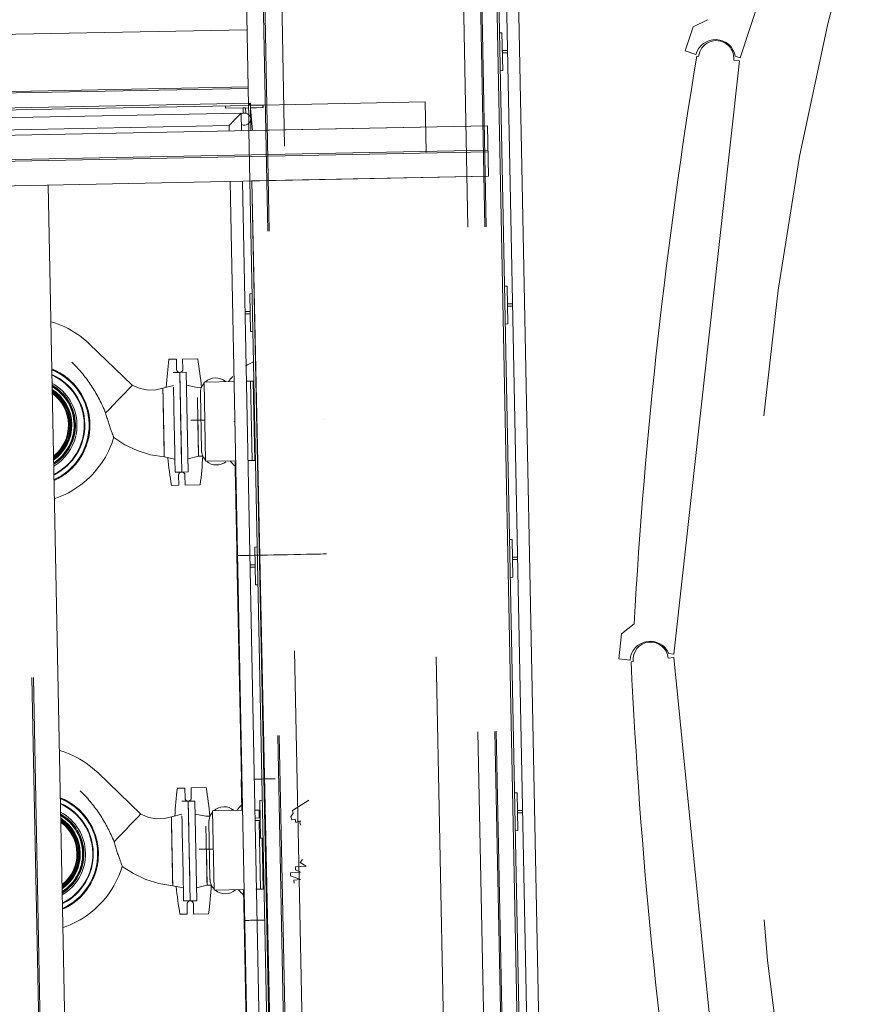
# Model space of a CAD drawing. Header units: metres. Extents: x 135583 to 135939, y 457896 to 458258.
# Tile 424 of 599: x 135741.34 to 135744.64, y 458035.78 to 458039.69. Entities that reach past the tile are written whole.
import ezdxf

# ---------------------------------------------------------------- set-up
doc = ezdxf.new("R2010")
doc.units = ezdxf.units.M
doc.linetypes.add('Hidden', pattern=[4, 2, -2])
doc.layers.add('NIEUWE INSTALLATIE', color=250, linetype='Continuous', lineweight=0)

msp = doc.modelspace()

# ---------------------------------------------------------------- linework, layer by layer
at = {"layer": 'NIEUWE INSTALLATIE'}
for p, q in [((135744.1925842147, 458039.5344351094), (135744.9356471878, 458041.7807239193)), ((135743.3252312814, 458034.8741206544), (135743.2058943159, 458040.9114695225)), ((135743.2058943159, 458040.9114695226), (135743.3252312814, 458034.8741206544)), ((135743.3333878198, 458034.8662803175), (135743.2139463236, 458040.9089174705)), ((135743.2441916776, 458040.8993313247), (135743.3640258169, 458034.8368300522)), ((135743.4132709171, 458034.7894940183), (135743.2928056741, 458040.8839233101)), ((135744.063376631, 458039.685138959), (135744.0065208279, 458039.6565484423)), ((135744.0065208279, 458039.6565484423), (135743.9751149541, 458039.5616080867)), ((135743.2491834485, 458039.6331949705), (135743.2391854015, 458039.6329973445)), ((135743.2521478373, 458039.4832242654), (135743.2491834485, 458039.6331949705)), ((135743.271086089, 458039.5636142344), (135743.2505668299, 458039.5632086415)), ((135743.2505668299, 458039.5632086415), (135743.2507644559, 458039.5532105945)), ((135743.9751149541, 458039.5616080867), (135744.0178381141, 458039.5474754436)), ((135743.2507644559, 458039.5532105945), (135743.271283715, 458039.5536161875)), ((135743.9300485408, 458037.1701785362), (135744.1898441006, 458039.5218720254)), ((135744.0283266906, 458039.539715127), (135744.020872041, 458039.5405386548)), ((135744.1898441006, 458039.5218720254), (135744.1674801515, 458039.5243426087)), ((135744.1735961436, 458039.5407162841), (135744.1925842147, 458039.5344351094)), ((135743.2421497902, 458039.4830266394), (135743.2521478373, 458039.4832242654)), ((135742.2524917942, 458039.3537954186), (135740.2198888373, 458039.3136180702)), ((135740.2200469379, 458039.3056196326), (135742.2446514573, 458039.3456388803)), ((135740.2206570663, 458039.3136332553), (135742.2524917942, 458039.3537954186)), ((135742.1532109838, 458039.3438127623), (135742.1534086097, 458039.3338147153)), ((135742.1534086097, 458039.3338147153), (135742.244849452, 458039.3356221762)), ((135742.2333929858, 458039.3353957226), (135742.2233949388, 458039.3351980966)), ((135742.2233949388, 458039.3351980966), (135742.2238005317, 458039.3146788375)), ((135742.2337985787, 458039.3148764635), (135742.2333929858, 458039.3353957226)), ((135742.2524917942, 458039.3537954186), (135742.2446514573, 458039.3456388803)), ((135742.2446514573, 458039.3456388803), (135742.2454215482, 458039.306679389)), ((135742.2524917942, 458039.3537954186), (135742.2526502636, 458039.3457783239)), ((135742.254626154, 458039.2458165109), (135742.2524917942, 458039.3537954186)), ((135742.2526502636, 458039.3457783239), (135742.3031816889, 458039.3467771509)), ((135742.3031816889, 458039.346777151), (135742.2526502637, 458039.345778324)), ((135742.2528478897, 458039.335780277), (135742.3033793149, 458039.336779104)), ((135742.3009619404, 458039.3367313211), (135742.2528867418, 458039.3338147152)), ((135742.2528867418, 458039.3338147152), (135742.2599677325, 458039.2459220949)), ((135742.3031816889, 458039.3467771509), (135742.3009619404, 458039.3367313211)), ((135742.3033793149, 458039.336779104), (135742.3031816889, 458039.346777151)), ((135742.2152011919, 458039.3150008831), (135740.2206408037, 458039.2755755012)), ((135742.2165835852, 458039.2450645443), (135742.2152011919, 458039.3150008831)), ((135740.0020661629, 458039.2012913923), (135743.1914431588, 458039.2643340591)), ((135740.221595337, 458039.2272849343), (135742.1678651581, 458039.2657557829)), ((135742.1678651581, 458039.2657557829), (135742.1682930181, 458039.2441100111)), ((135742.2459496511, 458039.2799622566), (135742.2466277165, 458039.2456584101)), ((135742.2599677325, 458039.2459220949), (135743.1914431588, 458039.264334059)), ((135743.1914431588, 458039.264334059), (135743.1953956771, 458039.0643731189)), ((135743.1914431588, 458039.2643340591), (135743.1953956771, 458039.0643731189)), ((135743.1953956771, 458039.0643731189), (135740.0060186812, 458039.0013304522)), ((135743.1953956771, 458039.0643731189), (135742.2585786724, 458039.0458555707)), ((135741.450736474, 458039.0298873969), (135741.5287987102, 458035.0806588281)), ((135742.1722455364, 458039.044149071), (135742.2503077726, 458035.0949205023)), ((135742.2985983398, 458035.0958750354), (135742.2205361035, 458039.0451036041)), ((135742.2505802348, 458039.04569747), (135742.3286424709, 458035.0964689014)), ((135742.2585786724, 458039.0458555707), (135742.3414234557, 458035.096721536)), ((135742.3366409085, 458035.0966270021), (135742.2585786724, 458039.0458555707)), ((135743.2690304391, 458038.6291204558), (135743.2590323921, 458038.6289228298)), ((135743.2719948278, 458038.4791497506), (135743.2690304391, 458038.6291204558)), ((135742.2593838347, 458038.5993723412), (135742.2493857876, 458038.5991747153)), ((135742.2493857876, 458038.5991747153), (135742.2523501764, 458038.4492040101)), ((135743.2909330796, 458038.5595397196), (135743.2704138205, 458038.5591341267)), ((135743.2704138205, 458038.5591341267), (135743.2706114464, 458038.5491360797)), ((135743.2706114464, 458038.5491360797), (135743.2911307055, 458038.5495416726)), ((135742.250769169, 458038.5291883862), (135742.2302499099, 458038.5287827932)), ((135742.2304475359, 458038.5187847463), (135742.250966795, 458038.5191903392)), ((135742.250966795, 458038.5191903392), (135742.250769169, 458038.5291883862)), ((135743.2619967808, 458038.4789521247), (135743.2719948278, 458038.4791497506)), ((135742.2523501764, 458038.4492040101), (135742.2623482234, 458038.4494016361)), ((135741.7843510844, 458038.2362030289), (135741.6135344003, 458038.4003977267)), ((135741.9588094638, 458038.3395647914), (135741.9295310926, 458038.3389860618)), ((135741.9595999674, 458038.2995726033), (135741.9588094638, 458038.3395647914)), ((135742.0433917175, 458038.3412366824), (135741.9838045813, 458038.3400588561)), ((135741.9838045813, 458038.3400588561), (135741.984595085, 458038.300066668)), ((135741.9723445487, 458038.2873225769), (135741.9463496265, 458038.2868087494)), ((135741.9983394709, 458038.2878364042), (135741.9723445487, 458038.2873225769)), ((135741.9723445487, 458038.2873225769), (135741.9801507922, 458037.8923987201)), ((135742.0061457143, 458037.8929125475), (135741.9983394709, 458038.2878364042)), ((135741.9473674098, 458038.2353183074), (135741.905563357, 458038.224990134)), ((135742.0415367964, 458038.2276778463), (135741.9993572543, 458038.2363459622)), ((135742.0686262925, 458038.248717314), (135742.1892892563, 458038.2511023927)), ((135742.0686262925, 458038.248717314), (135742.0748317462, 458037.9347786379)), ((135742.2353896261, 458038.2520136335), (135742.2530902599, 458038.2523635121)), ((135742.2530902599, 458038.2523635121), (135742.2630883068, 458038.2525611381)), ((135742.2530902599, 458038.2523635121), (135742.2592957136, 458037.938424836)), ((135742.2630883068, 458038.2525611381), (135742.2692937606, 458037.938622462)), ((135741.9056674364, 458038.2197246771), (135741.9059248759, 458038.2067006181)), ((135742.0590865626, 458038.228024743), (135742.0415367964, 458038.2276778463)), ((135742.0540087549, 458038.2039196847), (135742.058455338, 458037.978963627)), ((135741.9064944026, 458038.1778878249), (135741.9066677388, 458038.1691186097)), ((135742.0161715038, 458038.0975680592), (135742.071613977, 458038.0975680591)), ((135742.0442343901, 458038.0912045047), (135742.0469319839, 458037.954731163)), ((135741.9091950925, 458038.0412578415), (135741.9093815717, 458038.0318237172)), ((135741.9101684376, 458037.9920155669), (135741.9103966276, 458037.9804712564)), ((135741.9105970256, 458037.9703329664), (135741.9108544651, 458037.9573089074)), ((135741.9108664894, 458037.9567005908), (135741.9109585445, 458037.9520434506)), ((135741.9109585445, 458037.9520434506), (135741.9531380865, 458037.9433753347)), ((135742.005127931, 458037.9444029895), (135742.0469319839, 458037.954731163)), ((135742.0469319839, 458037.954731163), (135742.0644817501, 458037.9550780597)), ((135742.195663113, 458037.9371670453), (135742.0748317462, 458037.9347786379)), ((135742.2592957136, 458037.938424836), (135742.2415950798, 458037.9380749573)), ((135742.2692937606, 458037.938622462), (135742.2592957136, 458037.938424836)), ((135741.9541558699, 458037.8918848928), (135741.9801507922, 458037.8923987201)), ((135741.9686907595, 458037.8396624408), (135741.9679002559, 458037.8796546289)), ((135741.9801507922, 458037.8923987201), (135742.0061457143, 458037.8929125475)), ((135741.9928953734, 458037.8801486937), (135741.993685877, 458037.8401565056)), ((135742.1924991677, 458037.9010233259), (135742.1956342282, 458037.7371512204)), ((135741.9394123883, 458037.8390837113), (135741.9686907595, 458037.8396624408)), ((135741.993685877, 458037.8401565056), (135742.0532730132, 458037.8413343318)), ((135743.2888774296, 458037.6250459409), (135743.2788793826, 458037.6248483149)), ((135743.2918418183, 458037.4750752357), (135743.2888774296, 458037.6250459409)), ((135742.2792308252, 458037.5952978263), (135742.2692327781, 458037.5951002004)), ((135742.2692327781, 458037.5951002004), (135742.2721971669, 458037.4451294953)), ((135742.1989475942, 458037.5607584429), (135742.2164789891, 458036.6738316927)), ((135743.3107800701, 458037.5554652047), (135743.290260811, 458037.5550596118)), ((135743.290260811, 458037.5550596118), (135743.2904584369, 458037.5450615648)), ((135743.2904584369, 458037.5450615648), (135743.310977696, 458037.5454671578)), ((135742.2706161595, 458037.5251138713), (135742.2500969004, 458037.5247082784)), ((135742.2502945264, 458037.5147102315), (135742.2708137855, 458037.5151158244)), ((135742.2708137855, 458037.5151158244), (135742.2706161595, 458037.5251138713)), ((135743.2818437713, 458037.4748776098), (135743.2918418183, 458037.4750752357)), ((135742.2721971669, 458037.4451294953), (135742.2821952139, 458037.4453271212)), ((135743.7723313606, 458037.290725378), (135743.7226622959, 458037.2509386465)), ((135743.7226622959, 458037.2509386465), (135743.7116819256, 458037.1515433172)), ((135743.7116819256, 458037.1515433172), (135743.7564098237, 458037.1466021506)), ((135743.7682826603, 458037.1411921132), (135743.7608196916, 458037.1404477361)), ((135743.9299803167, 458037.1573202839), (135743.9075914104, 458037.1550871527)), ((135743.9101694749, 458037.1723746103), (135743.9300485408, 458037.1701785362)), ((135744.1648064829, 458034.8030024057), (135743.9299803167, 458037.1573202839)), ((135741.8179474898, 458036.5365350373), (135741.6471308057, 458036.7007297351)), ((135742.2162790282, 458036.6738277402), (135742.2186999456, 458036.5513516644)), ((135741.9924058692, 458036.6398967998), (135741.963127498, 458036.6393180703)), ((135741.9931963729, 458036.5999046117), (135741.9924058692, 458036.6398967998)), ((135742.0769881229, 458036.6415686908), (135742.0174009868, 458036.6403908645)), ((135742.0174009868, 458036.6403908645), (135742.0181914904, 458036.6003986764)), ((135742.2990778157, 458036.5912233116), (135742.2890797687, 458036.5910256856)), ((135742.2890797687, 458036.5910256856), (135742.2920441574, 458036.4410549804)), ((135742.4190378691, 458036.551395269), (135742.4835605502, 458036.592254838)), ((135743.3087244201, 458036.6209714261), (135743.2987263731, 458036.6207738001)), ((135743.3116888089, 458036.4710007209), (135743.3087244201, 458036.6209714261)), ((135742.0059409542, 458036.5876545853), (135741.9799460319, 458036.5871407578)), ((135742.0319358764, 458036.5881684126), (135742.0059409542, 458036.5876545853)), ((135742.0059409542, 458036.5876545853), (135742.0137471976, 458036.1927307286)), ((135742.0397421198, 458036.193244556), (135742.0319358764, 458036.5881684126)), ((135742.102222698, 458036.5490493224), (135742.2223409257, 458036.5514236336)), ((135742.2680541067, 458036.552327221), (135742.2866866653, 458036.5526955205)), ((135742.2866866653, 458036.5526955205), (135742.2873291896, 458036.5201897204)), ((135742.421773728, 458036.53888695), (135742.4190378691, 458036.551395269)), ((135743.3306270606, 458036.5513906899), (135743.3101078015, 458036.550985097)), ((135743.3101078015, 458036.550985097), (135743.3103054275, 458036.54098705)), ((135741.9809638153, 458036.5356503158), (135741.9391597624, 458036.5253221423)), ((135741.9392638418, 458036.5200566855), (135741.9395212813, 458036.5070326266)), ((135742.0751332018, 458036.5280098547), (135742.0329536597, 458036.5366779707)), ((135742.0926829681, 458036.5283567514), (135742.0751332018, 458036.5280098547)), ((135742.102222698, 458036.5490493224), (135742.1084281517, 458036.2351106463)), ((135742.2904631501, 458036.5210393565), (135742.2699438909, 458036.5206337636)), ((135742.290660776, 458036.5110413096), (135742.2904631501, 458036.5210393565)), ((135742.4129423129, 458036.5275795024), (135742.421773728, 458036.53888695)), ((135742.4170188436, 458036.5131492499), (135742.4129423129, 458036.5275795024)), ((135742.4297940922, 458036.5163388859), (135742.4170188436, 458036.5131492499)), ((135742.432530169, 458036.5036625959), (135742.4297940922, 458036.5163388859)), ((135743.3103054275, 458036.54098705), (135743.3308246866, 458036.541392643)), ((135741.940090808, 458036.4782198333), (135741.9402641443, 458036.4694506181)), ((135742.0876051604, 458036.5042516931), (135742.0920517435, 458036.2792956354)), ((135742.2701415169, 458036.5106357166), (135742.290660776, 458036.5110413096)), ((135742.2875905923, 458036.5069651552), (135742.292892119, 458036.2387568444)), ((135742.4504402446, 458036.5101263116), (135742.432530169, 458036.5036625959)), ((135742.4479645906, 458036.5019143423), (135742.4504402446, 458036.5101263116)), ((135742.452040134, 458036.4926607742), (135742.4479645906, 458036.5019143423)), ((135742.2920441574, 458036.4410549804), (135742.3020422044, 458036.4412526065)), ((135742.2988926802, 458036.4411903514), (135742.302890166, 458036.2389544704)), ((135743.3016907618, 458036.470803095), (135743.3116888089, 458036.4710007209)), ((135742.0497679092, 458036.3979000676), (135742.1052103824, 458036.3979000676)), ((135742.0778307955, 458036.3915365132), (135742.0805283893, 458036.2550631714)), ((135742.449815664, 458036.3452938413), (135742.4589192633, 458036.3564426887)), ((135741.942791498, 458036.34158985), (135741.9429779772, 458036.3321557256)), ((135742.430544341, 458036.3273380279), (135742.472991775, 458036.3306694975)), ((135742.4307236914, 458036.3156754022), (135742.430544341, 458036.3273380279)), ((135742.472991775, 458036.3306694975), (135742.449815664, 458036.3452938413)), ((135741.943764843, 458036.2923475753), (135741.9439930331, 458036.2808032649)), ((135742.411450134, 458036.3037136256), (135742.4508604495, 458036.3058595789)), ((135742.4116294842, 458036.292051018), (135742.411450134, 458036.3037136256)), ((135742.4508604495, 458036.2776900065), (135742.4116294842, 458036.292051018)), ((135742.4248671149, 458036.2747565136), (135742.4508604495, 458036.2776900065)), ((135742.4508604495, 458036.3058595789), (135742.4307236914, 458036.3156754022)), ((135741.9441934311, 458036.2706649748), (135741.9444508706, 458036.2576409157)), ((135741.9444628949, 458036.2570325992), (135741.94455495, 458036.2523754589)), ((135741.94455495, 458036.2523754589), (135741.9867344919, 458036.2437073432)), ((135742.0387243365, 458036.2447349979), (135742.0805283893, 458036.2550631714)), ((135742.0805283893, 458036.2550631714), (135742.0980781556, 458036.2554100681)), ((135742.292892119, 458036.2387568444), (135742.2744279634, 458036.2383918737)), ((135742.302890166, 458036.2389544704), (135742.292892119, 458036.2387568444)), ((135742.4250464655, 458036.2630938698), (135742.4248671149, 458036.2747565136)), ((135742.2285463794, 458036.2374849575), (135742.1084281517, 458036.2351106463)), ((135742.2249053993, 458036.2374129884), (135742.2273263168, 458036.1149369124)), ((135741.9877522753, 458036.1922169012), (135742.0137471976, 458036.1927307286)), ((135742.002287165, 458036.1399944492), (135742.0014966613, 458036.1799866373)), ((135742.0137471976, 458036.1927307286), (135742.0397421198, 458036.193244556)), ((135742.0264917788, 458036.1804807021), (135742.0272822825, 458036.140488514)), ((135741.9730087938, 458036.1394157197), (135742.002287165, 458036.1399944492)), ((135742.0272822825, 458036.140488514), (135742.0868694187, 458036.1416663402)), ((135742.2275262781, 458036.1149408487), (135742.243223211, 458035.3208246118))]:
    msp.add_line(p, q, dxfattribs=at)
at = {"layer": 'NIEUWE INSTALLATIE', "linetype": 'Hidden'}
for p, q in [((135742.4008199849, 458034.8478467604), (135742.2751325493, 458041.2064707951)), ((135742.4008199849, 458034.8478467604), (135742.2751325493, 458041.2064707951)), ((135742.4063189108, 458034.8479554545), (135742.2806683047, 458041.2047162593)), ((135742.4063189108, 458034.8479554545), (135742.2806683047, 458041.2047162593)), ((135742.3483554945, 458041.1832630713), (135742.473555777, 458034.8492844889)), ((135742.3483554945, 458041.1832630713), (135742.473555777, 458034.8492844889)), ((135743.1934151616, 458034.8635135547), (135743.0730361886, 458040.9535783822)), ((135743.1934151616, 458034.8635135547), (135743.0730361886, 458040.9535783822)), ((135743.2606520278, 458034.8648425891), (135743.1446629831, 458040.7328175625)), ((135743.2606520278, 458034.8648425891), (135743.1446629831, 458040.7328175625)), ((135743.2661509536, 458034.8649512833), (135743.1501619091, 458040.7329262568)), ((135743.2661509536, 458034.8649512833), (135743.1501619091, 458040.7329262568)), ((135742.2446504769, 458039.3456884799), (135742.2248898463, 458040.3453939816)), ((135742.2446504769, 458039.3456884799), (135742.2248898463, 458040.3453939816)), ((135740.239113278, 458039.6060551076), (135743.2385273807, 458039.6653428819)), ((135740.239113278, 458039.6060551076), (135743.2385273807, 458039.6653428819)), ((135738.9725542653, 458039.4209884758), (135742.2418846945, 458039.4856115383)), ((135738.9725542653, 458039.4209884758), (135742.2418846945, 458039.4856115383)), ((135738.9725542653, 458039.4209884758), (135742.2418846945, 458039.4856115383)), ((135738.9725542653, 458039.4209884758), (135742.2418846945, 458039.4856115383)), ((135742.2418846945, 458039.4856115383), (135742.2446514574, 458039.3456388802)), ((135742.2418846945, 458039.4856115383), (135742.2446514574, 458039.3456388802)), ((135742.2418846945, 458039.4856115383), (135742.2446514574, 458039.3456388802)), ((135742.2418846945, 458039.4856115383), (135742.2446514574, 458039.3456388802)), ((135742.2432137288, 458039.4183746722), (135738.9738832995, 458039.3537516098)), ((135742.2432137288, 458039.4183746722), (135738.9738832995, 458039.3537516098)), ((135742.2432137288, 458039.4183746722), (135738.9738832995, 458039.3537516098)), ((135742.2432137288, 458039.4183746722), (135738.9738832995, 458039.3537516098)), ((135742.243322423, 458039.4128757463), (135738.9739919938, 458039.3482526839)), ((135742.243322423, 458039.4128757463), (135738.9739919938, 458039.3482526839)), ((135742.243322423, 458039.4128757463), (135738.9739919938, 458039.3482526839)), ((135742.243322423, 458039.4128757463), (135738.9739919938, 458039.3482526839)), ((135742.2526040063, 458039.3457960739), (135742.2447010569, 458039.3456398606)), ((135742.2526040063, 458039.3457960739), (135742.2447010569, 458039.3456398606)), ((135742.9445147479, 458039.3594726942), (135742.3032272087, 458039.346796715)), ((135742.9445147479, 458039.3594726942), (135742.3032272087, 458039.346796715)), ((135743.027517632, 458035.1602929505), (135742.9445147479, 458039.3594726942)), ((135743.027517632, 458035.1602929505), (135742.9445147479, 458039.3594726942)), ((135742.2454225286, 458039.3066297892), (135742.2459486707, 458039.2800118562)), ((135742.2454225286, 458039.3066297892), (135742.2459486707, 458039.2800118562)), ((135742.2466286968, 458039.2456088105), (135742.2505792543, 458039.0457470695)), ((135742.2466286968, 458039.2456088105), (135742.2505792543, 458039.0457470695)), ((135743.1933551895, 458039.1676029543), (135740.0039781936, 458039.1045602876)), ((135743.1934836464, 458039.1611042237), (135740.0041066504, 458039.098061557)), ((135741.4255688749, 458035.0786183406), (135741.3475066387, 458039.0278469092)), ((135741.4320676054, 458035.0787467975), (135741.3540053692, 458039.027975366))]:
    msp.add_line(p, q, dxfattribs=at)
at = {"layer": 'NIEUWE INSTALLATIE', "flags": 128}
for points in [[(135741.6135344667, 458038.4003976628), (135741.6027239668, 458038.4103808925), (135741.5915228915, 458038.4199238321), (135741.57994916, 458038.4290112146), (135741.5680212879, 458038.4376285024), (135741.5557583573, 458038.4457619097), (135741.543179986, 458038.4533984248), (135741.5303062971, 458038.4605258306), (135741.5171578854, 458038.4671327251), (135741.5037557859, 458038.4732085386), (135741.4901214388, 458038.478743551), (135741.4762766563, 458038.4837289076), (135741.462243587, 458038.4881566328)], [(135741.7843510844, 458038.2362030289), (135741.7824488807, 458038.2341930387), (135741.7767938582, 458038.2283255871), (135741.7677301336, 458038.2188956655), (135741.7557626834, 458038.2064227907), (135741.7415127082, 458038.1916369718), (135741.7258415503, 458038.1752869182), (135741.7095397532, 458038.15835124), (135741.6935559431, 458038.1417220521), (135741.6787522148, 458038.1263453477)], [(135741.7843510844, 458038.2362030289), (135741.8156089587, 458038.2231302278), (135741.8472226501, 458038.2172186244), (135741.8776604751, 458038.2180734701), (135741.905563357, 458038.224990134)], [(135741.905563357, 458038.224990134), (135741.8776604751, 458038.2180734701), (135741.8472226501, 458038.2172186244), (135741.8156089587, 458038.2231302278), (135741.7843510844, 458038.2362030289)], [(135741.9061252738, 458038.196562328), (135741.9063534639, 458038.1850180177), (135741.9064835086, 458038.1784389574)], [(135741.9066668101, 458038.1691655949), (135741.9069122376, 458038.1567492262), (135741.9071319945, 458038.1456315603)], [(135741.6787522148, 458038.1263453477), (135741.6756187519, 458038.1338526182), (135741.6723848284, 458038.1413655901)], [(135741.9073253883, 458038.1358476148), (135741.9075627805, 458038.1238377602), (135741.9077312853, 458038.1153129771)], [(135741.908050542, 458038.0991615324), (135741.9082609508, 458038.0885167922), (135741.9084713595, 458038.0778720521)], [(135742.1884128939, 458038.0937170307), (135742.1884399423, 458038.0923486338)], [(135742.5439503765, 458038.1003939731), (135742.5439367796, 458038.1010818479)], [(135741.9087906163, 458038.0617206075), (135741.908959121, 458038.0531958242), (135741.9091965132, 458038.0411859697)], [(135741.4774377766, 458037.7869909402), (135741.4912658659, 458037.7920224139), (135741.504881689, 458037.797602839), (135741.5182634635, 458037.8037232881), (135741.5313897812, 458037.8103739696), (135741.5442396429, 458037.817544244), (135741.5567924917, 458037.8252226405), (135741.5690282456, 458037.833396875), (135741.5809273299, 458037.8420538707), (135741.5924707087, 458037.8511797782), (135741.6036399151, 458037.8607599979), (135741.6144170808, 458037.8707792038), (135741.6247849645, 458037.8812213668), (135741.6347269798, 458037.8920697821), (135741.6442272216, 458037.9033070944), (135741.6532704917, 458037.9149153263), (135741.6618423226, 458037.9268759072), (135741.6699290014, 458037.9391697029), (135741.677517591, 458037.9517770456), (135741.6845959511, 458037.9646777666), (135741.6911527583, 458037.9778512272), (135741.6971775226, 458037.9912763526), (135741.702660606, 458038.0049316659), (135741.7075932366, 458038.0187953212), (135741.7108620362, 458038.0291014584)], [(135741.9109585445, 458037.9520434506), (135741.8561497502, 458037.9610435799), (135741.803927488, 458037.9772617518), (135741.7552207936, 458038.0001644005), (135741.7108620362, 458038.0291014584)], [(135741.7108620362, 458038.0291014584), (135741.7552207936, 458038.0001644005), (135741.803927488, 458037.9772617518), (135741.8561497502, 458037.9610435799), (135741.9109585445, 458037.9520434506)], [(135741.909389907, 458038.0314020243), (135741.9096096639, 458038.0202843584), (135741.9098550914, 458038.0078679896)], [(135742.1916033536, 458037.932309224), (135742.1919116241, 458037.9167135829), (135742.1922311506, 458037.9005484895), (135742.192561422, 458037.8838398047), (135742.19290191, 458037.8666142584), (135742.1932520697, 458037.8488994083), (135742.1936113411, 458037.8307235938), (135742.1939791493, 458037.8121158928), (135742.1943549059, 458037.7931060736), (135742.1947380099, 458037.7737245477), (135742.1951278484, 458037.7540023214), (135742.1955237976, 458037.7339709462), (135742.1959252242, 458037.7136624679), (135742.1963314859, 458037.6931093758), (135742.1967419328, 458037.6723445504), (135742.1971559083, 458037.651401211), (135742.1975727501, 458037.6303128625), (135742.1979917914, 458037.6091132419), (135742.1984123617, 458037.5878362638), (135742.1988337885, 458037.5665159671), (135742.1989475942, 458037.5607584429)], [(135741.6471308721, 458036.7007296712), (135741.6363203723, 458036.7107129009), (135741.625119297, 458036.7202558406), (135741.6135455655, 458036.729343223), (135741.6016176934, 458036.7379605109), (135741.5893547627, 458036.7460939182), (135741.5767763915, 458036.7537304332), (135741.5639027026, 458036.7608578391), (135741.5507542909, 458036.7674647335), (135741.5373521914, 458036.773540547), (135741.5237178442, 458036.7790755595), (135741.5098730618, 458036.784060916), (135741.4958399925, 458036.7884886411)], [(135741.8179474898, 458036.5365350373), (135741.8160452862, 458036.5345250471), (135741.8103902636, 458036.5286575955), (135741.801326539, 458036.5192276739), (135741.7893590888, 458036.5067547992), (135741.7751091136, 458036.4919689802), (135741.7594379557, 458036.4756189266), (135741.7431361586, 458036.4586832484), (135741.7271523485, 458036.4420540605), (135741.7123486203, 458036.4266773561)], [(135741.8179474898, 458036.5365350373), (135741.8492053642, 458036.5234622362), (135741.8808190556, 458036.5175506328), (135741.9112568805, 458036.5184054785), (135741.9391597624, 458036.5253221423)], [(135741.9391597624, 458036.5253221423), (135741.9112568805, 458036.5184054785), (135741.8808190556, 458036.5175506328), (135741.8492053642, 458036.5234622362), (135741.8179474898, 458036.5365350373)], [(135741.9397216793, 458036.4968943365), (135741.9399498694, 458036.4853500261), (135741.9400799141, 458036.4787709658)], [(135741.7123486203, 458036.4266773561), (135741.7092151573, 458036.4341846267), (135741.7059812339, 458036.4416975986)], [(135741.9402632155, 458036.4694976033), (135741.9405086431, 458036.4570812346), (135741.9407283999, 458036.4459635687)], [(135741.9409217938, 458036.4361796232), (135741.941159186, 458036.4241697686), (135741.9413276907, 458036.4156449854)], [(135741.9416469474, 458036.3994935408), (135741.9418573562, 458036.3888488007), (135741.942067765, 458036.3782040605)], [(135741.9423870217, 458036.362052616), (135741.9425555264, 458036.3535278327), (135741.9427929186, 458036.3415179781)], [(135741.511034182, 458036.0873229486), (135741.5248622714, 458036.0923544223), (135741.5384780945, 458036.0979348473), (135741.5518598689, 458036.1040552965), (135741.5649861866, 458036.110705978), (135741.5778360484, 458036.1178762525), (135741.5903888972, 458036.1255546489), (135741.602624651, 458036.1337288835), (135741.6145237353, 458036.1423858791), (135741.6260671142, 458036.1515117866), (135741.6372363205, 458036.1610920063), (135741.6480134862, 458036.1711112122), (135741.6583813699, 458036.1815533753), (135741.6683233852, 458036.1924017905), (135741.6778236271, 458036.2036391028), (135741.6868668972, 458036.2152473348), (135741.6954387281, 458036.2272079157), (135741.7035254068, 458036.2395017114), (135741.7111139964, 458036.252109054), (135741.7181923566, 458036.2650097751), (135741.7247491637, 458036.2781832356), (135741.730773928, 458036.291608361), (135741.7362570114, 458036.3052636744), (135741.7411896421, 458036.3191273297), (135741.7444584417, 458036.3294334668)], [(135741.94455495, 458036.2523754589), (135741.8897461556, 458036.2613755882), (135741.8375238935, 458036.2775937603), (135741.788817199, 458036.3004964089), (135741.7444584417, 458036.3294334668)], [(135741.7444584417, 458036.3294334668), (135741.788817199, 458036.3004964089), (135741.8375238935, 458036.2775937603), (135741.8897461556, 458036.2613755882), (135741.94455495, 458036.2523754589)], [(135741.9429863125, 458036.3317340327), (135741.9432060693, 458036.3206163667), (135741.9434514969, 458036.308199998)]]:
    msp.add_lwpolyline(points, dxfattribs=at)
at = {"layer": 'NIEUWE INSTALLATIE', "linetype": 'Hidden'}
msp.add_arc((135755.3085157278, 458037.1033767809), 11.06699999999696, 143.6960000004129, 323.6959999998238, dxfattribs=at)
msp.add_arc((135755.3085157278, 458037.1033767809), 11.06699999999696, 143.6960000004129, 323.6959999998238, dxfattribs=at)
at = {"layer": 'NIEUWE INSTALLATIE'}
for centre, radius, start, end in [((135744.097903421, 458039.5320288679), 0.0700000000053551, 353.6960014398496, 173.6960014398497), ((135765.056732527, 458036.0780365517), 21.31891993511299, 170.6529301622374, 176.7390716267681), ((135743.6405638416, 458038.1227582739), 1.724641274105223, 172.7975585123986, 176.4847624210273), ((135740.3119314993, 458038.0569630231), 1.754641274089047, 5.583363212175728, 9.323722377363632), ((135742.3661715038, 458038.0975680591), 0.2524999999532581, 113.78032549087, 121.7209618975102), ((135741.3763648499, 458038.0780030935), 0.2399999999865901, 62.10115842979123, 68.20705981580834), ((135741.3763648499, 458038.0780030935), 0.2400000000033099, 1.132385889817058, 68.19682689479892), ((135741.3763648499, 458038.0780030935), 0.2369999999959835, 1.132385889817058, 67.8979127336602), ((135741.3763648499, 458038.0780030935), 0.2178861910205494, 1.132385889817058, 65.62810238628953), ((135741.3763648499, 458038.0780030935), 0.219727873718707, 1.132385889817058, 65.41810128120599), ((135741.3763648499, 458038.0780030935), 0.2199984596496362, 1.132385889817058, 65.41810128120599), ((135741.3763648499, 458038.0780030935), 0.2400000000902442, 48.49912488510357, 58.85291736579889), ((135742.3661715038, 458038.0975680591), 0.2525000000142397, 136.5783391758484, 142.5245714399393), ((135741.3763648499, 458038.0780030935), 0.1825359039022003, 1.132385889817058, 60.37817115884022), ((135741.3763648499, 458038.0780030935), 0.1795825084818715, 1.132385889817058, 59.77020744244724), ((135741.3763648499, 458038.0780030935), 0.1888768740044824, 1.132385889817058, 61.36807532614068), ((135741.3763648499, 458038.0780030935), 0.1775826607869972, 1.132385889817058, 59.34705336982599), ((135741.3763648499, 458038.0780030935), 0.2400000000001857, 35.2655262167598, 46.17893393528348), ((135742.113997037, 458038.2051054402), 0.05999999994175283, 139.3944218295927, 181.132385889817), ((135742.113997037, 458038.2051054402), 0.05999999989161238, 49.39442312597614, 132.8703494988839), ((135741.3763648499, 458038.0780030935), 0.1684073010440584, 1.132385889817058, 57.27677403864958), ((135741.3763648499, 458038.0780030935), 0.1658504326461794, 1.132385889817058, 56.65904316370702), ((135741.3763648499, 458038.0780030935), 0.1625250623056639, 1.132385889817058, 55.82656962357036), ((135741.3763648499, 458038.0780030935), 0.1550000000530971, 1.132385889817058, 53.89803530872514), ((135741.3763648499, 458038.0780030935), 0.1585771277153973, 1.132385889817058, 54.79291171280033), ((135741.3763648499, 458038.0780030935), 0.240000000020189, 22.19939315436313, 33.46090979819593), ((135741.3763648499, 458038.0780030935), 0.2400000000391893, 14.99433592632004, 20.72286719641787), ((135741.3763648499, 458038.0780030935), 0.2400000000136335, 13.41226428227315, 14.99433592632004), ((135741.3763648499, 458038.0780030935), 0.2399999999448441, 1.132385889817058, 13.06974937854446), ((135741.3763648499, 458038.0780030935), 0.1549999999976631, 308.3667385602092, 1.132385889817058), ((135741.3763648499, 458038.0780030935), 0.1585771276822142, 307.4718607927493, 1.132385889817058), ((135741.3763648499, 458038.0780030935), 0.1775826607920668, 302.9177204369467, 1.132385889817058), ((135741.3763648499, 458038.0780030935), 0.1625250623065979, 306.4382037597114, 1.132385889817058), ((135741.3763648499, 458038.0780030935), 0.1658504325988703, 305.6057305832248, 1.132385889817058), ((135741.3763648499, 458038.0780030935), 0.1684073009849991, 304.9880006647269, 1.132385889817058), ((135741.3763648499, 458038.0780030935), 0.2178861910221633, 296.6366697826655, 1.132385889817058), ((135741.3763648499, 458038.0780030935), 0.2370000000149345, 294.3668600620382, 1.132385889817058), ((135741.3763648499, 458038.0780030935), 0.2400000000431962, 294.0679467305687, 1.132385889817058), ((135741.3763648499, 458038.0780030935), 0.2197278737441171, 296.8466729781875, 1.132385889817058), ((135741.3763648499, 458038.0780030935), 0.2199984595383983, 296.8466729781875, 1.132385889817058), ((135741.3763648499, 458038.0780030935), 0.1795825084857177, 346.1323879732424, 1.132385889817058), ((135741.3763648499, 458038.0780030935), 0.1825359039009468, 346.3561251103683, 1.132385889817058), ((135741.3763648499, 458038.0780030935), 0.1888768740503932, 347.2862321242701, 1.132385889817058), ((135741.3763648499, 458038.0780030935), 0.2400000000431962, 355.6615847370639, 1.132385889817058), ((135741.3763648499, 458038.0780030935), 0.1825359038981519, 301.8866031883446, 346.1323879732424), ((135741.3763648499, 458038.0780030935), 0.1795825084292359, 302.4945664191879, 346.1318744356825), ((135741.3763648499, 458038.0780030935), 0.1888768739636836, 300.8966980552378, 346.8098211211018), ((135740.3119314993, 458038.0569630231), 1.75464127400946, 352.9410504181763, 356.6814083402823), ((135742.1184436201, 458037.9801493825), 0.06000000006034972, 181.132385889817, 222.8703519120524), ((135743.6405638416, 458038.1227582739), 1.724641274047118, 185.7800108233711, 189.4672165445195), ((135742.1184436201, 458037.9801493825), 0.05999999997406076, 229.3944231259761, 307.8941697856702), ((135742.3661715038, 458038.0975680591), 0.2524999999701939, 219.6674285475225, 225.8873409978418), ((135743.8379370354, 458037.1481396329), 0.0700000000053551, 5.695998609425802, 185.6959986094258), ((135765.056890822, 458038.1272109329), 21.31891993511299, 182.652929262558, 188.7390713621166), ((135743.674160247, 458036.4230902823), 1.724641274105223, 172.7975585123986, 176.4847624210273), ((135740.3455279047, 458036.3572950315), 1.754641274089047, 5.583363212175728, 9.323722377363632), ((135741.4099612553, 458036.378335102), 0.2399999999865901, 62.10115842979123, 68.20705981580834), ((135741.4099612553, 458036.378335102), 0.2400000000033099, 1.132385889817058, 68.19682689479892), ((135741.4099612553, 458036.378335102), 0.2369999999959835, 1.132385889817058, 67.8979127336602), ((135741.4099612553, 458036.378335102), 0.2178861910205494, 1.132385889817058, 65.62810238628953), ((135741.4099612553, 458036.378335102), 0.219727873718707, 1.132385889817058, 65.41810128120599), ((135741.4099612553, 458036.378335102), 0.2199984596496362, 1.132385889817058, 65.41810128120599), ((135741.4099612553, 458036.378335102), 0.2400000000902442, 48.49912488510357, 58.85291736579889), ((135741.4099612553, 458036.378335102), 0.2400000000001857, 35.2655262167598, 46.17893393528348), ((135742.1475934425, 458036.5054374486), 0.05999999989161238, 49.39442312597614, 132.8703494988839), ((135742.3997679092, 458036.3979000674), 0.2524999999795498, 136.3180376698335, 142.5245714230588), ((135741.4099612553, 458036.378335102), 0.1825359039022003, 32.6501836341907, 60.37817115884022), ((135741.4099612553, 458036.378335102), 0.1795825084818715, 1.132385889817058, 59.77020744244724), ((135741.4099612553, 458036.378335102), 0.1888768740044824, 1.132385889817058, 61.36807532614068), ((135741.4099612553, 458036.378335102), 0.1775826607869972, 1.132385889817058, 59.34705336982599), ((135741.4099612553, 458036.378335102), 0.1684073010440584, 1.132385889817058, 57.27677403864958), ((135741.4099612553, 458036.378335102), 0.1658504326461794, 1.132385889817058, 56.65904316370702), ((135741.4099612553, 458036.378335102), 0.1625250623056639, 1.132385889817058, 55.82656962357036), ((135742.1475934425, 458036.5054374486), 0.05999999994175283, 139.3944218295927, 181.132385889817), ((135741.4099612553, 458036.378335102), 0.1550000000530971, 1.132385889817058, 53.89803530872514), ((135741.4099612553, 458036.378335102), 0.1585771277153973, 1.132385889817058, 54.79291171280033), ((135741.4099612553, 458036.378335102), 0.1825359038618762, 1.132385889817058, 31.13238629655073), ((135741.4099612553, 458036.378335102), 0.240000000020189, 22.19939315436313, 33.46090979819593), ((135741.4099612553, 458036.378335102), 0.2400000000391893, 14.99433592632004, 20.72286719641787), ((135741.4099612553, 458036.378335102), 0.2400000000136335, 13.41226428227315, 14.99433592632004), ((135741.4099612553, 458036.378335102), 0.2399999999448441, 1.132385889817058, 13.06974937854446), ((135741.4099612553, 458036.378335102), 0.1549999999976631, 308.3667385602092, 1.132385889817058), ((135741.4099612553, 458036.378335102), 0.1825359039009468, 301.8866031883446, 1.132385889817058), ((135741.4099612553, 458036.378335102), 0.1585771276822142, 307.4718607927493, 1.132385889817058), ((135741.4099612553, 458036.378335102), 0.1795825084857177, 302.4945664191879, 1.132385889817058), ((135741.4099612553, 458036.378335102), 0.1775826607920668, 302.9177204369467, 1.132385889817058), ((135741.4099612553, 458036.378335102), 0.1625250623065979, 306.4382037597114, 1.132385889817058), ((135741.4099612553, 458036.378335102), 0.1658504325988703, 305.6057305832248, 1.132385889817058), ((135741.4099612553, 458036.378335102), 0.1684073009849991, 304.9880006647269, 1.132385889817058), ((135741.4099612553, 458036.378335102), 0.1888768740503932, 300.8966980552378, 1.132385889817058), ((135741.4099612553, 458036.378335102), 0.2178861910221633, 296.6366697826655, 1.132385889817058), ((135741.4099612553, 458036.378335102), 0.2370000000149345, 294.3668600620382, 1.132385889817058), ((135741.4099612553, 458036.378335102), 0.2400000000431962, 294.0679467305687, 1.132385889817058), ((135741.4099612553, 458036.378335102), 0.2197278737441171, 296.8466729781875, 1.132385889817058), ((135741.4099612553, 458036.378335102), 0.2199984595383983, 296.8466729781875, 1.132385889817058), ((135741.4099612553, 458036.378335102), 0.2400000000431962, 355.6615847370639, 1.132385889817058), ((135742.1520400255, 458036.2804813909), 0.06000000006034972, 181.132385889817, 222.8703519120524), ((135743.674160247, 458036.4230902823), 1.724641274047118, 185.7800108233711, 189.4672165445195), ((135740.3455279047, 458036.3572950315), 1.75464127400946, 352.9410504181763, 356.6814083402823), ((135742.1520400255, 458036.2804813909), 0.05999999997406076, 229.3944231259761, 312.8703494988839), ((135742.3997679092, 458036.3979000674), 0.2524999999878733, 219.6674285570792, 225.9461941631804)]:
    msp.add_arc(centre, radius, start, end, dxfattribs=at)
for centre, major_axis, ratio, start_param, end_param in [((135744.0949374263, 458039.5261284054), (0.06216235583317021, 0.05035713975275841), 0.9999999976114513, 5.785696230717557, 8.473803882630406), ((135742.2292664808, 458039.2911555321), (0.004338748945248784, -0.02375705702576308), 0.9999999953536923, 1.409921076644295, 3.504316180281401), ((135742.2292664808, 458039.2911555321), (0.01432007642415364, 0.01944628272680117), 0.9999999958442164, 3.272492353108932, 5.366887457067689), ((135741.9720975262, 458038.2998196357), (0.008662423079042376, 0.009011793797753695), 0.9999999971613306, 2.356193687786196, 3.926990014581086), ((135741.9762476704, 458038.0898606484), (-0.00390312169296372, 0.1974619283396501), 1e-06, 3.926990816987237, 6.283185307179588), ((135741.9720975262, 458038.2998196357), (-0.005010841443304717, 0.01145170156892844), 0.9999999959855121, 3.010692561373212, 4.319689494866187), ((135741.9502527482, 458038.089346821), (-0.00390312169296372, 0.1974619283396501), 1e-06, 0.7853981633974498, 3.141592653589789), ((135741.9082609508, 458038.0885167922), (-0.002697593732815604, 0.1364733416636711), 1e-06, 0.7853981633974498, 6.283185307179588), ((135741.9082609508, 458038.0885167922), (-0.002697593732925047, 0.1364733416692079), 1e-06, 1.376281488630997, 6.283185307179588), ((135741.9082609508, 458038.0885167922), (-0.002697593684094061, 0.1364733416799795), 1e-06, 0.5711994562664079, 1.356597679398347), ((135742.0442343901, 458038.0912045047), (-0.00269759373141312, 0.1364733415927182), 1e-06, 0.7853981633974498, 4.712388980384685), ((135741.9082609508, 458038.0885167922), (-0.002697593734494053, 0.1364733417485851), 1e-06, 1.177072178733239, 1.237433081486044), ((135741.9082609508, 458038.0885167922), (-0.002697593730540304, 0.1364733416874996), 1e-06, 1.648255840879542, 3.219051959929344), ((135741.9082609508, 458038.0885167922), (-0.002697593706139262, 0.1364733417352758), 1e-06, 2.484108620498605, 4.054905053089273), ((135741.9082609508, 458038.0885167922), (-0.002697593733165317, 0.1364733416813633), 1e-06, 2.317853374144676, 4.016525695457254), ((135741.9803978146, 458037.8799016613), (0.004554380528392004, 0.01164077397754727), 0.9999999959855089, 0.6544984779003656, 1.963495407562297), ((135741.9803978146, 458037.8799016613), (0.004554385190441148, 0.01164077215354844), 0.9999999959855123, 5.105088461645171, 6.675884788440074), ((135742.3767128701, 458037.5642722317), (0.1777652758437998, 0.00351378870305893), 9.999999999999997e-07, 3.771225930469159, 8.639379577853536), ((135742.3767128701, 458037.5642722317), (0.177765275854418, 0.003513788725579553), 1e-06, 1.797126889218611, 4.061175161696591), ((135743.8362626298, 458037.1417514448), (0.05033412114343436, 0.06218099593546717), 0.9999999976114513, 5.785696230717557, 8.473803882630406), ((135742.3942442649, 458036.6773454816), (0.1779652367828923, 0.003517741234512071), 1e-06, 3.926992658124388, 4.464855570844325), ((135742.0056939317, 458036.6001516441), (0.008662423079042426, 0.009011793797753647), 0.9999999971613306, 2.356193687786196, 3.926990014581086), ((135742.0056939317, 458036.6001516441), (-0.005010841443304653, 0.01145170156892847), 0.9999999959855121, 3.010692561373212, 4.319689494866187), ((135742.0098440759, 458036.3901926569), (-0.003903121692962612, 0.1974619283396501), 1e-06, 3.926990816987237, 6.283185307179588), ((135741.9418573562, 458036.3888488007), (-0.002697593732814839, 0.1364733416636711), 1e-06, 0.7853981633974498, 6.283185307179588), ((135741.9418573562, 458036.3888488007), (-0.002697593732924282, 0.1364733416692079), 1e-06, 1.376281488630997, 6.283185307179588), ((135741.9838491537, 458036.3896788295), (-0.003903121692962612, 0.1974619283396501), 1e-06, 0.7853981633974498, 3.141592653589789), ((135741.9418573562, 458036.3888488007), (-0.002697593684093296, 0.1364733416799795), 1e-06, 0.5711994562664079, 1.356597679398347), ((135742.0778307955, 458036.3915365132), (-0.002697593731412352, 0.1364733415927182), 1e-06, 0.7853981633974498, 4.712388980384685), ((135741.9418573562, 458036.3888488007), (-0.002697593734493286, 0.1364733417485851), 1e-06, 1.177072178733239, 1.237433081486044), ((135741.9418573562, 458036.3888488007), (-0.002697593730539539, 0.1364733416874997), 9.999999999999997e-07, 1.648255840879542, 3.219051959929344), ((135741.9418573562, 458036.3888488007), (-0.002697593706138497, 0.1364733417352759), 9.999999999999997e-07, 2.484108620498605, 4.054905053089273), ((135741.9418573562, 458036.3888488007), (-0.002697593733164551, 0.1364733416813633), 1e-06, 2.317853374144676, 4.016525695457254), ((135742.0139942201, 458036.1802336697), (0.004554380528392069, 0.01164077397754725), 0.9999999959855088, 0.6544984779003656, 1.963495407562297), ((135742.0139942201, 458036.1802336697), (0.004554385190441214, 0.01164077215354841), 0.9999999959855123, 5.105088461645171, 6.675884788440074), ((135742.4052915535, 458036.1184546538), (0.1779652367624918, 0.003517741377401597), 1e-06, 2.334352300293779, 4.133178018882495)]:
    msp.add_ellipse(centre, major_axis=major_axis, ratio=ratio, start_param=start_param, end_param=end_param, dxfattribs=at)
for points, knots in [([(135742.2152011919, 458039.3150008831), (135742.2152013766, 458039.3149915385), (135742.214792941, 458039.3145807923), (135742.2134621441, 458039.3131871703), (135742.2120888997, 458039.3117638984), (135742.2106514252, 458039.3102687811), (135742.2093406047, 458039.3088952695), (135742.20792769, 458039.3074391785), (135742.20598262, 458039.3054076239), (135742.2038313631, 458039.3031678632), (135742.2020085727, 458039.3012851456), (135742.2005970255, 458039.2998065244), (135742.1991466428, 458039.2982885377), (135742.1976632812, 458039.296755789), (135742.1961536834, 458039.2951950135), (135742.1946246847, 458039.2935941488), (135742.1930824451, 458039.2919796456), (135742.191533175, 458039.2903783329), (135742.1899839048, 458039.2887770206), (135742.1884416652, 458039.2871625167), (135742.1869126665, 458039.2855616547), (135742.1854030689, 458039.284000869), (135742.1839197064, 458039.2824681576), (135742.182469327, 458039.2809500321), (135742.1810577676, 458039.2794719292), (135742.1796907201, 458039.2780579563), (135742.1783743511, 458039.2766985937), (135742.1766947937, 458039.2749394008), (135742.1751386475, 458039.2733180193), (135742.1737257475, 458039.2718612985), (135742.1724149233, 458039.2704879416), (135742.1709774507, 458039.2689927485), (135742.1696042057, 458039.2675695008), (135742.1682734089, 458039.2661758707), (135742.1678649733, 458039.2657651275), (135742.1678651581, 458039.2657557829)], [0, 0, 0, 0, 0.08333333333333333, 0.125, 0.1666666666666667, 0.2083333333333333, 0.2291666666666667, 0.25, 0.2916666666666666, 0.3333333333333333, 0.3541666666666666, 0.375, 0.3958333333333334, 0.4166666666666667, 0.4375, 0.4583333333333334, 0.4791666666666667, 0.5, 0.5208333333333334, 0.5416666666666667, 0.5625, 0.5833333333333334, 0.6041666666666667, 0.625, 0.6458333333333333, 0.6666666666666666, 0.6875, 0.7083333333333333, 0.75, 0.7708333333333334, 0.7916666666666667, 0.8333333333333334, 0.875, 0.9166666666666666, 1, 1, 1, 1]), ([(135741.6723848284, 458038.1413655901), (135741.6686098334, 458038.1499352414), (135741.660741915, 458038.1670341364), (135741.6433034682, 458038.2007480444), (135741.6185341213, 458038.2415042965), (135741.5840322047, 458038.2872187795), (135741.5579831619, 458038.315084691), (135741.5442349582, 458038.3283034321)], [-1, -1, -1, -1, -0.875, -0.75, -0.5, -0.25, 0, 0, 0, 0]), ([(135741.7080433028, 458038.0367615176), (135741.7071518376, 458038.0391945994), (135741.7050080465, 458038.0450526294), (135741.7007415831, 458038.056971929), (135741.6955579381, 458038.0717783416), (135741.6907240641, 458038.0862291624), (135741.6868929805, 458038.098259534), (135741.6831105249, 458038.1106451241), (135741.6804350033, 458038.1200115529), (135741.6787522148, 458038.1263453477)], [0.2222222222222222, 0.2222222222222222, 0.2222222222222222, 0.2222222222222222, 0.3333333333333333, 0.4444444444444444, 0.5833333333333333, 0.7222222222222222, 0.7916666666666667, 0.8611111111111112, 1, 1, 1, 1]), ([(135741.7108620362, 458038.0291014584), (135741.7108714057, 458038.0291325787), (135741.7104386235, 458038.0302440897), (135741.7093638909, 458038.0331613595), (135741.7088372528, 458038.0345961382)], [0, 0, 0, 0, 0.1111111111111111, 0.1869021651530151, 0.1869021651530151, 0.1869021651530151, 0.1869021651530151]), ([(135741.6106754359, 458038.0260585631), (135741.6096974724, 458038.0216459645), (135741.605462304, 458038.0048017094), (135741.5994084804, 458037.9884719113), (135741.5939963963, 458037.9768283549)], [-0.9403334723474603, -0.9403334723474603, -0.9403334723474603, -0.9403334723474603, -0.9166666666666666, -0.8494181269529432, -0.8494181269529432, -0.8494181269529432, -0.8494181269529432]), ([(135741.5933735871, 458037.9754990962), (135741.5922710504, 458037.973164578), (135741.5846210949, 458037.9576214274), (135741.5752974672, 458037.9429375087), (135741.5662869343, 458037.9312735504)], [-0.8468553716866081, -0.8468553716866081, -0.8468553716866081, -0.8468553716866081, -0.8333333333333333, -0.7561328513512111, -0.7561328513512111, -0.7561328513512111, -0.7561328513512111]), ([(135741.5653457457, 458037.9300632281), (135741.5649390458, 458037.9295436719), (135741.5546716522, 458037.9165382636), (135741.5425635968, 458037.9040973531), (135741.5298018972, 458037.8934562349), (135741.5292589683, 458037.8930075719)], [-0.7534559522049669, -0.7534559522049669, -0.7534559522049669, -0.7534559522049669, -0.75, -0.6666666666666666, -0.6629779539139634, -0.6629779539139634, -0.6629779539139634, -0.6629779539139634]), ([(135741.5280183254, 458037.8919893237), (135741.5148837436, 458037.8812826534), (135741.5003731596, 458037.8718135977), (135741.4850131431, 458037.8640039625), (135741.4847607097, 458037.8638761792)], [-0.660176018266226, -0.660176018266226, -0.660176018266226, -0.660176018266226, -0.5714285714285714, -0.5699470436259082, -0.5699470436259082, -0.5699470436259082, -0.5699470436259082]), ([(135741.7059812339, 458036.4416975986), (135741.7022062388, 458036.4502672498), (135741.6943383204, 458036.4673661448), (135741.6768998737, 458036.5010800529), (135741.6521305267, 458036.5418363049), (135741.6176286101, 458036.587550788), (135741.5915795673, 458036.6154166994), (135741.5778313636, 458036.6286354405)], [-1, -1, -1, -1, -0.875, -0.75, -0.5, -0.25, 0, 0, 0, 0]), ([(135741.7444584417, 458036.3294334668), (135741.7444678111, 458036.3294645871), (135741.7439532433, 458036.3307861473), (135741.7418201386, 458036.3365975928), (135741.738604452, 458036.3453846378), (135741.7343379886, 458036.3573039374), (135741.7291543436, 458036.37211035), (135741.7243204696, 458036.3865611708), (135741.7204893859, 458036.3985915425), (135741.7167069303, 458036.4109771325), (135741.7140314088, 458036.4203435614), (135741.7123486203, 458036.4266773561)], [0, 0, 0, 0, 0.1111111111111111, 0.2222222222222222, 0.3333333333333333, 0.4444444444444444, 0.5833333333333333, 0.7222222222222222, 0.7916666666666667, 0.8611111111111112, 1, 1, 1, 1]), ([(135741.6442718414, 458036.3263905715), (135741.6432938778, 458036.3219779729), (135741.6390587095, 458036.3051337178), (135741.6330048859, 458036.2888039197), (135741.6275928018, 458036.2771603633)], [-0.9403334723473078, -0.9403334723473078, -0.9403334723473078, -0.9403334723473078, -0.9166666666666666, -0.8494181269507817, -0.8494181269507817, -0.8494181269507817, -0.8494181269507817]), ([(135741.6269699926, 458036.2758311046), (135741.6258674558, 458036.2734965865), (135741.6182175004, 458036.2579534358), (135741.6088938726, 458036.2432695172), (135741.5998833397, 458036.2316055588)], [-0.8468553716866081, -0.8468553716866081, -0.8468553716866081, -0.8468553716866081, -0.8333333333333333, -0.7561328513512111, -0.7561328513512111, -0.7561328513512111, -0.7561328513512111]), ([(135741.5989421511, 458036.2303952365), (135741.5985354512, 458036.2298756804), (135741.5882680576, 458036.216870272), (135741.5761600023, 458036.2044293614), (135741.5633983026, 458036.1937882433), (135741.5628553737, 458036.1933395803)], [-0.7534559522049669, -0.7534559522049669, -0.7534559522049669, -0.7534559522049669, -0.75, -0.6666666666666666, -0.6629779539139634, -0.6629779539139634, -0.6629779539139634, -0.6629779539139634]), ([(135741.5616147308, 458036.1923213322), (135741.548480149, 458036.1816146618), (135741.533969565, 458036.1721456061), (135741.5186095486, 458036.1643359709), (135741.5183571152, 458036.1642081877)], [-0.660176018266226, -0.660176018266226, -0.660176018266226, -0.660176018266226, -0.5714285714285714, -0.5699470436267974, -0.5699470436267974, -0.5699470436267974, -0.5699470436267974])]:
    msp.add_open_spline(points, degree=3, knots=knots, dxfattribs=at)
for points in [[(135742.0540087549, 458038.2039196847), (135742.0539973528, 458038.206336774), (135742.0540794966, 458038.2085890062), (135742.0542553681, 458038.2106671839)], [(135741.6156771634, 458038.0598477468), (135741.6148505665, 458038.0489520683), (135741.6132774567, 458038.0381138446), (135741.6109759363, 458038.027433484)], [(135742.0589684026, 458037.9722311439), (135742.0587105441, 458037.9743007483), (135742.058539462, 458037.976547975), (135742.058455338, 458037.978963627)], [(135741.4832800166, 458037.8631330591), (135741.4802296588, 458037.8616153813), (135741.4771468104, 458037.860162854), (135741.4740343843, 458037.8587765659)], [(135742.0876051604, 458036.5042516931), (135742.0875937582, 458036.5066687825), (135742.087675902, 458036.5089210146), (135742.0878517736, 458036.5109991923)], [(135741.6492735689, 458036.3601797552), (135741.6484469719, 458036.3492840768), (135741.6468738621, 458036.338445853), (135741.6445723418, 458036.3277654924)], [(135742.092564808, 458036.2725631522), (135742.0923069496, 458036.2746327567), (135742.0921358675, 458036.2768799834), (135742.0920517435, 458036.2792956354)], [(135741.516876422, 458036.1634650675), (135741.5138260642, 458036.1619473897), (135741.5107432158, 458036.1604948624), (135741.5076307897, 458036.1591085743)]]:
    msp.add_open_spline(points, degree=3, dxfattribs=at)

doc.saveas('drawing.dxf')
